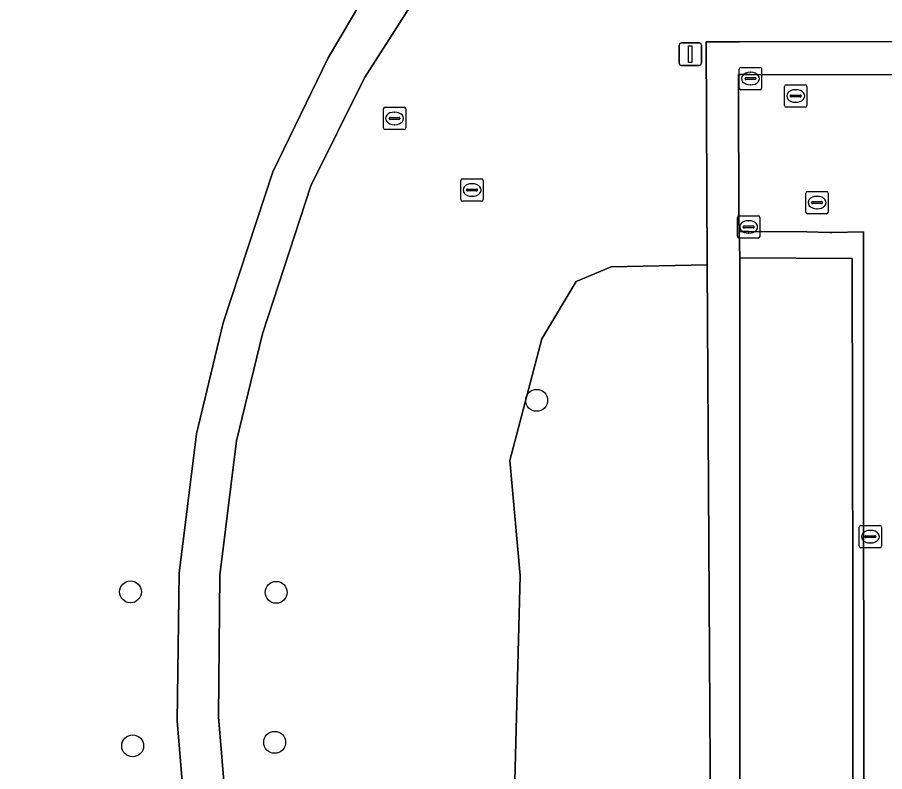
# Model space of a CAD drawing. Extents: x 161477 to 163040, y 383680 to 384871.
# Drawn here: x 162020.53 to 162059.28, y 384532.78 to 384566.49 of the extents above; entities that cross this region are included whole.
import ezdxf

# ---------------------------------------------------------------- set-up
doc = ezdxf.new("R2010")
doc.units = 0
for name, color, linetype in [('IMGEO_Boom', 7, 'Continuous'), ('IMGEO_Groenvoorziening', 7, 'Continuous'), ('IMGEO_Haag', 7, 'Continuous'), ('IMGEO_Kolk', 7, 'Continuous'), ('IMGEO_Lichtmast', 7, 'Continuous'), ('IMGEO_Parkeervlak_open', 7, 'Continuous'), ('IMGEO_Rijbaan_lokaal_open', 7, 'Continuous'), ('IMGEO_Rioolput', 7, 'Continuous'), ('IMGEO_Voetpad_gesloten', 7, 'Continuous')]:
    doc.layers.add(name, color=color, linetype=linetype)

msp = doc.modelspace()

# ---------------------------------------------------------------- linework, layer by layer
at = {"layer": 'IMGEO_Boom'}
for centre in [(162043.73, 384549.37), (162025.58, 384540.81), (162032.09, 384540.79), (162032.02, 384534.09), (162025.68, 384533.93)]:
    msp.add_circle(centre, 0.489, dxfattribs=at)
at = {"layer": 'IMGEO_Groenvoorziening'}
for points in [[(161964.228, 384510.848), (161991.389, 384510.799), (162012.843, 384510.796), (162029.73, 384510.808), (162029.579, 384514.735), (162029.252, 384519.219), (162028.322, 384527.094), (162027.668, 384535.051), (162027.762, 384541.646), (162028.531, 384547.881), (162029.721, 384552.842), (162031.94, 384559.584), (162034.419, 384564.678), (162036.408, 384568.079), (162036.993, 384569.093), (162038.386, 384570.922), (162039.932, 384572.552), (162044.268, 384576.754), (162048.445, 384580.536), (162051.819, 384583.759), (162055.011, 384587.438), (162057.606, 384590.993), (162059.908, 384594.63)], [(162039.397, 384569.051), (162036.029, 384563.78), (162033.645, 384558.958), (162031.476, 384552.341), (162030.321, 384547.568), (162029.57, 384541.555), (162029.512, 384535.233), (162030.164, 384527.301)], [(162042.598, 384526.639), (162042.997, 384541.538), (162042.533, 384546.689), (162043.952, 384552.117), (162045.489, 384554.688), (162047.052, 384555.331), (162051.35, 384555.434), (162051.294, 384565.394), (162052.794, 384565.396), (162091.786, 384565.457)], [(162092.421, 384565.458), (162091.786, 384565.457), (162052.794, 384565.396), (162051.294, 384565.394), (162051.35, 384555.434), (162051.52, 384525.545), (162051.556, 384519.106), (162051.53, 384514.161), (162051.523, 384512.899), (162057.876, 384512.891), (162057.892, 384513.755)], [(162052.811, 384530.629), (162052.81, 384533.135), (162052.81, 384535.643), (162052.808, 384538.139), (162052.807, 384540.645), (162052.806, 384543.158), (162052.806, 384545.669), (162052.804, 384548.179), (162052.803, 384550.67), (162052.803, 384553.166), (162052.802, 384555.469), (162052.802, 384555.734), (162052.779, 384556.918), (162052.755, 384557.469), (162052.74, 384563.444), (162052.739, 384563.936), (162053.27, 384563.937), (162080.258, 384563.918)]]:
    msp.add_lwpolyline(points, dxfattribs=at)
msp.add_lwpolyline([(162051.35, 384555.434), (162047.052, 384555.331), (162045.489, 384554.688), (162043.952, 384552.117), (162042.533, 384546.689), (162042.997, 384541.538), (162042.598, 384526.639), (162042.219, 384522.166), (162044.034, 384522.158), (162044.024, 384520.929), (162042.21, 384520.937), (162042.425, 384514.052), (162045.829, 384514.093), (162051.53, 384514.161), (162051.556, 384519.106), (162051.52, 384525.545)], close=True, dxfattribs=at)
at = {"layer": 'IMGEO_Haag'}
for points in [[(162092.421, 384565.458), (162091.786, 384565.457), (162052.794, 384565.396), (162051.294, 384565.394), (162051.35, 384555.434), (162051.52, 384525.545), (162051.556, 384519.106), (162051.53, 384514.161), (162051.523, 384512.899), (162057.876, 384512.891), (162057.892, 384513.755)], [(162052.811, 384530.629), (162052.81, 384533.135), (162052.81, 384535.643), (162052.808, 384538.139), (162052.807, 384540.645), (162052.806, 384543.158), (162052.806, 384545.669), (162052.804, 384548.179), (162052.803, 384550.67), (162052.803, 384553.166), (162052.802, 384555.469), (162052.802, 384555.734), (162052.779, 384556.918), (162052.755, 384557.469), (162052.74, 384563.444), (162052.739, 384563.936), (162053.27, 384563.937), (162080.258, 384563.918)]]:
    msp.add_lwpolyline(points, dxfattribs=at)
at = {"layer": 'IMGEO_Kolk'}
for p, q in [((162052.779, 384563.324), (162052.779, 384564.176)), ((162052.854, 384564.25), (162053.706, 384564.25)), ((162053.267, 384564.03), (162053.292, 384564.03)), ((162053.78, 384564.176), (162053.78, 384563.324)), ((162053.038, 384563.744), (162053.038, 384563.756)), ((162053.476, 384563.707), (162053.078, 384563.707)), ((162053.081, 384563.793), (162053.479, 384563.793)), ((162053.522, 384563.756), (162053.522, 384563.744)), ((162053.706, 384563.25), (162052.854, 384563.25)), ((162053.29, 384563.47), (162053.265, 384563.47)), ((162054.801, 384562.546), (162054.801, 384563.398)), ((162054.876, 384563.472), (162055.728, 384563.472)), ((162055.289, 384563.252), (162055.314, 384563.252)), ((162055.802, 384563.398), (162055.802, 384562.546)), ((162055.06, 384562.966), (162055.06, 384562.978)), ((162055.498, 384562.929), (162055.1, 384562.929)), ((162055.103, 384563.015), (162055.501, 384563.015)), ((162055.544, 384562.978), (162055.544, 384562.966)), ((162055.728, 384562.472), (162054.876, 384562.472)), ((162055.312, 384562.692), (162055.287, 384562.692)), ((162055.753, 384557.782), (162055.753, 384558.634)), ((162055.828, 384558.708), (162056.68, 384558.708)), ((162056.754, 384558.634), (162056.754, 384557.782)), ((162056.012, 384558.202), (162056.012, 384558.214)), ((162056.45, 384558.165), (162056.052, 384558.165)), ((162056.055, 384558.251), (162056.453, 384558.251)), ((162056.241, 384558.488), (162056.266, 384558.488)), ((162056.496, 384558.214), (162056.496, 384558.202)), ((162056.264, 384557.928), (162056.239, 384557.928)), ((162052.699, 384556.694), (162052.699, 384557.546)), ((162052.774, 384557.62), (162053.626, 384557.62)), ((162053.187, 384557.4), (162053.212, 384557.4)), ((162053.7, 384557.546), (162053.7, 384556.694)), ((162056.68, 384557.708), (162055.828, 384557.708)), ((162052.958, 384557.114), (162052.958, 384557.126)), ((162053.396, 384557.077), (162052.998, 384557.077)), ((162053.001, 384557.163), (162053.399, 384557.163)), ((162053.442, 384557.126), (162053.442, 384557.114)), ((162053.626, 384556.62), (162052.774, 384556.62)), ((162053.21, 384556.84), (162053.185, 384556.84)), ((162058.136, 384542.853), (162058.136, 384543.705)), ((162058.211, 384543.779), (162059.063, 384543.779)), ((162058.624, 384543.559), (162058.649, 384543.559)), ((162059.137, 384543.705), (162059.137, 384542.853)), ((162058.395, 384543.273), (162058.395, 384543.285)), ((162058.833, 384543.236), (162058.435, 384543.236)), ((162058.438, 384543.322), (162058.836, 384543.322)), ((162058.879, 384543.285), (162058.879, 384543.273)), ((162059.063, 384542.779), (162058.211, 384542.779)), ((162058.647, 384542.999), (162058.622, 384542.999))]:
    msp.add_line(p, q, dxfattribs=at)
for points in [[(162052.779, 384563.324), (162052.779, 384564.176)], [(162052.854, 384564.25), (162053.706, 384564.25)], [(162053.78, 384564.176), (162053.78, 384563.324)], [(162053.706, 384563.25), (162052.854, 384563.25)], [(162054.801, 384562.546), (162054.801, 384563.398)], [(162054.876, 384563.472), (162055.728, 384563.472)], [(162055.802, 384563.398), (162055.802, 384562.546)], [(162055.728, 384562.472), (162054.876, 384562.472)], [(162055.753, 384557.782), (162055.753, 384558.634)], [(162055.828, 384558.708), (162056.68, 384558.708)], [(162056.754, 384558.634), (162056.754, 384557.782)], [(162052.699, 384556.694), (162052.699, 384557.546)], [(162052.774, 384557.62), (162053.626, 384557.62)], [(162053.7, 384557.546), (162053.7, 384556.694)], [(162056.68, 384557.708), (162055.828, 384557.708)], [(162053.626, 384556.62), (162052.774, 384556.62)], [(162058.136, 384542.853), (162058.136, 384543.705)], [(162058.211, 384543.779), (162059.063, 384543.779)], [(162059.137, 384543.705), (162059.137, 384542.853)], [(162059.063, 384542.779), (162058.211, 384542.779)]]:
    msp.add_lwpolyline(points, dxfattribs=at)
for centre, radius, start, end in [((162052.856, 384564.174), 0.0765, 91.552, 178.448), ((162052.856, 384564.174), 0.0765, 91.552, 178.448), ((162053.704, 384564.174), 0.0765, 1.552, 88.448), ((162053.704, 384564.174), 0.0765, 1.552, 88.448), ((162053.078, 384563.753), 0.0403, 85.8775, 175.7526), ((162053.075, 384563.743), 0.0366, 178.938, 274.7102), ((162053.479, 384563.75), 0.043, 264.8664, 352.4533), ((162053.483, 384563.755), 0.0386, 1.7309, 96.639), ((162052.856, 384563.326), 0.0765, 181.552, 268.448), ((162052.856, 384563.326), 0.0765, 181.552, 268.448), ((162053.704, 384563.326), 0.0765, 271.552, 358.448), ((162053.704, 384563.326), 0.0765, 271.552, 358.448), ((162054.878, 384563.396), 0.0765, 91.552, 178.448), ((162054.878, 384563.396), 0.0765, 91.552, 178.448), ((162055.726, 384563.396), 0.0765, 1.552, 88.448), ((162055.726, 384563.396), 0.0765, 1.552, 88.448), ((162055.1, 384562.975), 0.0403, 85.8775, 175.7526), ((162055.097, 384562.965), 0.0366, 178.938, 274.7102), ((162055.501, 384562.972), 0.043, 264.8664, 352.4533), ((162055.505, 384562.977), 0.0386, 1.7309, 96.639), ((162054.878, 384562.548), 0.0765, 181.552, 268.448), ((162054.878, 384562.548), 0.0765, 181.552, 268.448), ((162055.726, 384562.548), 0.0765, 271.552, 358.448), ((162055.726, 384562.548), 0.0765, 271.552, 358.448), ((162055.83, 384558.632), 0.0765, 91.552, 178.448), ((162055.83, 384558.632), 0.0765, 91.552, 178.448), ((162056.678, 384558.632), 0.0765, 1.552, 88.448), ((162056.678, 384558.632), 0.0765, 1.552, 88.448), ((162056.052, 384558.211), 0.0403, 85.8775, 175.7526), ((162056.049, 384558.201), 0.0366, 178.938, 274.7102), ((162056.453, 384558.208), 0.043, 264.8664, 352.4533), ((162056.457, 384558.213), 0.0386, 1.7309, 96.639), ((162055.83, 384557.784), 0.0765, 181.552, 268.448), ((162055.83, 384557.784), 0.0765, 181.552, 268.448), ((162056.678, 384557.784), 0.0765, 271.552, 358.448), ((162056.678, 384557.784), 0.0765, 271.552, 358.448), ((162052.776, 384557.544), 0.0765, 91.552, 178.448), ((162052.776, 384557.544), 0.0765, 91.552, 178.448), ((162053.624, 384557.544), 0.0765, 1.552, 88.448), ((162053.624, 384557.544), 0.0765, 1.552, 88.448), ((162052.998, 384557.123), 0.0403, 85.8775, 175.7526), ((162052.995, 384557.113), 0.0366, 178.938, 274.7102), ((162053.399, 384557.12), 0.043, 264.8664, 352.4533), ((162053.403, 384557.125), 0.0386, 1.7309, 96.639), ((162052.776, 384556.696), 0.0765, 181.552, 268.448), ((162052.776, 384556.696), 0.0765, 181.552, 268.448), ((162053.624, 384556.696), 0.0765, 271.552, 358.448), ((162053.624, 384556.696), 0.0765, 271.552, 358.448), ((162058.213, 384543.703), 0.0765, 91.552, 178.448), ((162058.213, 384543.703), 0.0765, 91.552, 178.448), ((162059.061, 384543.703), 0.0765, 1.552, 88.448), ((162059.061, 384543.703), 0.0765, 1.552, 88.448), ((162058.435, 384543.282), 0.0403, 85.8775, 175.7526), ((162058.432, 384543.272), 0.0366, 178.938, 274.7102), ((162058.836, 384543.279), 0.043, 264.8664, 352.4533), ((162058.84, 384543.284), 0.0386, 1.7309, 96.639), ((162058.213, 384542.855), 0.0765, 181.552, 268.448), ((162058.213, 384542.855), 0.0765, 181.552, 268.448), ((162059.061, 384542.855), 0.0765, 271.552, 358.448), ((162059.061, 384542.855), 0.0765, 271.552, 358.448)]:
    msp.add_arc(centre, radius, start, end, dxfattribs=at)
for centre, major_axis, ratio, start_param, end_param in [((162053.266, 384563.75), (-0.387, 0.002), 0.722429, 4.712389, 7.853982), ((162053.291, 384563.75), (-0.39, 0.002), 0.717154, 1.570796, 4.712389), ((162055.288, 384562.972), (-0.387, 0.002), 0.722429, 4.712389, 7.853982), ((162055.313, 384562.972), (-0.39, 0.002), 0.717154, 1.570796, 4.712389), ((162056.24, 384558.208), (-0.387, 0.002), 0.722429, 4.712389, 7.853982), ((162056.265, 384558.208), (-0.39, 0.002), 0.717154, 1.570796, 4.712389), ((162053.186, 384557.12), (-0.387, 0.002), 0.722429, 4.712389, 7.853982), ((162053.211, 384557.12), (-0.39, 0.002), 0.717154, 1.570796, 4.712389), ((162058.623, 384543.279), (-0.387, 0.002), 0.722429, 4.712389, 7.853982), ((162058.648, 384543.279), (-0.39, 0.002), 0.717154, 1.570796, 4.712389)]:
    msp.add_ellipse(centre, major_axis=major_axis, ratio=ratio, start_param=start_param, end_param=end_param, dxfattribs=at)
at = {"layer": 'IMGEO_Lichtmast'}
for p, q in [((162050.095, 384564.44), (162050.095, 384565.24)), ((162050.095, 384565.24), (162050.095, 384564.44)), ((162050.195, 384565.34), (162050.985, 384565.34)), ((162050.985, 384565.34), (162050.195, 384565.34)), ((162051.085, 384565.24), (162051.085, 384564.44)), ((162051.085, 384564.44), (162051.085, 384565.24)), ((162050.985, 384564.34), (162050.195, 384564.34)), ((162050.195, 384564.34), (162050.985, 384564.34))]:
    msp.add_line(p, q, dxfattribs=at)
msp.add_lwpolyline([(162050.515, 384565.215), (162050.665, 384565.215), (162050.665, 384564.465), (162050.515, 384564.465), (162050.515, 384565.215)], dxfattribs=at)
for centre, start, end in [((162050.195, 384565.24), 90, 180), ((162050.195, 384565.24), 90, 180), ((162050.985, 384565.24), 0, 90), ((162050.985, 384565.24), 360, 90), ((162050.195, 384564.44), 180, 270), ((162050.195, 384564.44), 180, 270), ((162050.985, 384564.44), 270, 0), ((162050.985, 384564.44), 270, 0)]:
    msp.add_arc(centre, 0.1, start, end, dxfattribs=at)
at = {"layer": 'IMGEO_Parkeervlak_open'}
msp.add_lwpolyline([(162057.85, 384530.631), (162057.85, 384533.138), (162057.85, 384535.646), (162057.848, 384538.142), (162057.848, 384540.649), (162057.847, 384543.255), (162057.843, 384545.671), (162057.839, 384548.182), (162057.835, 384550.673), (162057.831, 384553.169), (162057.827, 384555.713), (162052.802, 384555.734), (162052.802, 384555.469), (162052.803, 384553.166), (162052.803, 384550.67), (162052.804, 384548.179), (162052.806, 384545.669), (162052.806, 384543.158), (162052.807, 384540.645), (162052.808, 384538.139), (162052.81, 384535.643), (162052.81, 384533.135), (162052.811, 384530.629)], dxfattribs=at)
at = {"layer": 'IMGEO_Rijbaan_lokaal_open'}
for points in [[(162085.338, 384525.521), (162085.309, 384555.675), (162085.307, 384556.892), (162086.713, 384556.888), (162086.837, 384556.888), (162087.834, 384556.898), (162090.944, 384556.899), (162090.929, 384564.042), (162080.258, 384563.918), (162053.27, 384563.937), (162052.739, 384563.936), (162052.74, 384563.444), (162052.755, 384557.469), (162052.779, 384556.918), (162053.206, 384556.919), (162055.804, 384556.908), (162056.825, 384556.878), (162056.908, 384556.879), (162058.333, 384556.902), (162058.334, 384555.718), (162058.35, 384525.167), (162058.356, 384514.243), (162057.847, 384514.237), (162057.448, 384514.252)], [(162058.35, 384525.167), (162058.334, 384555.718), (162058.333, 384556.902), (162056.908, 384556.879), (162056.825, 384556.878), (162055.804, 384556.908), (162053.206, 384556.919), (162052.779, 384556.918), (162052.802, 384555.734), (162057.827, 384555.713), (162057.831, 384553.169), (162057.835, 384550.673), (162057.839, 384548.182), (162057.843, 384545.671), (162057.847, 384543.255), (162057.848, 384540.649), (162057.848, 384538.142), (162057.85, 384535.646), (162057.85, 384533.138), (162057.85, 384530.631)]]:
    msp.add_lwpolyline(points, dxfattribs=at)
at = {"layer": 'IMGEO_Rioolput'}
for p, q in [((162036.954, 384562.47), (162037.806, 384562.47)), ((162036.879, 384561.544), (162036.879, 384562.396)), ((162037.367, 384562.25), (162037.392, 384562.25)), ((162037.88, 384562.396), (162037.88, 384561.544)), ((162037.138, 384561.964), (162037.138, 384561.976)), ((162037.576, 384561.927), (162037.178, 384561.927)), ((162037.181, 384562.013), (162037.579, 384562.013)), ((162037.39, 384561.69), (162037.365, 384561.69)), ((162037.622, 384561.976), (162037.622, 384561.964)), ((162037.806, 384561.47), (162036.954, 384561.47)), ((162040.339, 384558.344), (162040.339, 384559.196)), ((162040.414, 384559.27), (162041.266, 384559.27)), ((162040.827, 384559.05), (162040.852, 384559.05)), ((162041.34, 384559.196), (162041.34, 384558.344)), ((162040.598, 384558.764), (162040.598, 384558.776)), ((162041.036, 384558.727), (162040.638, 384558.727)), ((162040.641, 384558.813), (162041.039, 384558.813)), ((162041.082, 384558.776), (162041.082, 384558.764)), ((162041.266, 384558.27), (162040.414, 384558.27)), ((162040.85, 384558.49), (162040.825, 384558.49))]:
    msp.add_line(p, q, dxfattribs=at)
for points in [[(162036.954, 384562.47), (162037.806, 384562.47)], [(162036.879, 384561.544), (162036.879, 384562.396)], [(162037.88, 384562.396), (162037.88, 384561.544)], [(162037.806, 384561.47), (162036.954, 384561.47)], [(162040.339, 384558.344), (162040.339, 384559.196)], [(162040.414, 384559.27), (162041.266, 384559.27)], [(162041.34, 384559.196), (162041.34, 384558.344)], [(162041.266, 384558.27), (162040.414, 384558.27)]]:
    msp.add_lwpolyline(points, dxfattribs=at)
for centre, radius, start, end in [((162036.956, 384562.394), 0.0765, 91.552, 178.448), ((162036.956, 384562.394), 0.0765, 91.552, 178.448), ((162037.804, 384562.394), 0.0765, 1.552, 88.448), ((162037.804, 384562.394), 0.0765, 1.552, 88.448), ((162037.178, 384561.973), 0.0403, 85.8775, 175.7526), ((162037.175, 384561.963), 0.0366, 178.938, 274.7102), ((162037.579, 384561.97), 0.043, 264.8664, 352.4533), ((162037.583, 384561.975), 0.0386, 1.7309, 96.639), ((162036.956, 384561.546), 0.0765, 181.552, 268.448), ((162036.956, 384561.546), 0.0765, 181.552, 268.448), ((162037.804, 384561.546), 0.0765, 271.552, 358.448), ((162037.804, 384561.546), 0.0765, 271.552, 358.448), ((162040.416, 384559.194), 0.0765, 91.552, 178.448), ((162040.416, 384559.194), 0.0765, 91.552, 178.448), ((162041.264, 384559.194), 0.0765, 1.552, 88.448), ((162041.264, 384559.194), 0.0765, 1.552, 88.448), ((162040.638, 384558.773), 0.0403, 85.8775, 175.7526), ((162040.635, 384558.763), 0.0366, 178.938, 274.7102), ((162041.039, 384558.77), 0.043, 264.8664, 352.4533), ((162041.043, 384558.775), 0.0386, 1.7309, 96.639), ((162040.416, 384558.346), 0.0765, 181.552, 268.448), ((162040.416, 384558.346), 0.0765, 181.552, 268.448), ((162041.264, 384558.346), 0.0765, 271.552, 358.448), ((162041.264, 384558.346), 0.0765, 271.552, 358.448)]:
    msp.add_arc(centre, radius, start, end, dxfattribs=at)
for centre, major_axis, ratio, start_param, end_param in [((162037.366, 384561.97), (-0.387, 0.002), 0.722429, 4.712389, 7.853982), ((162037.391, 384561.97), (-0.39, 0.002), 0.717154, 1.570796, 4.712389), ((162040.826, 384558.77), (-0.387, 0.002), 0.722429, 4.712389, 7.853982), ((162040.851, 384558.77), (-0.39, 0.002), 0.717154, 1.570796, 4.712389)]:
    msp.add_ellipse(centre, major_axis=major_axis, ratio=ratio, start_param=start_param, end_param=end_param, dxfattribs=at)
at = {"layer": 'IMGEO_Voetpad_gesloten'}
msp.add_lwpolyline([(162036.408, 384568.079), (162034.419, 384564.678), (162031.94, 384559.584), (162029.721, 384552.842), (162028.531, 384547.881), (162027.762, 384541.646), (162027.668, 384535.051), (162028.322, 384527.094), (162029.252, 384519.219), (162029.579, 384514.735), (162029.73, 384510.808), (162031.606, 384510.809), (162031.391, 384514.945), (162031.061, 384519.399), (162030.164, 384527.301), (162029.512, 384535.233), (162029.57, 384541.555), (162030.321, 384547.568), (162031.476, 384552.341), (162033.645, 384558.958), (162036.029, 384563.78), (162039.397, 384569.051)], dxfattribs=at)

doc.saveas('drawing.dxf')
